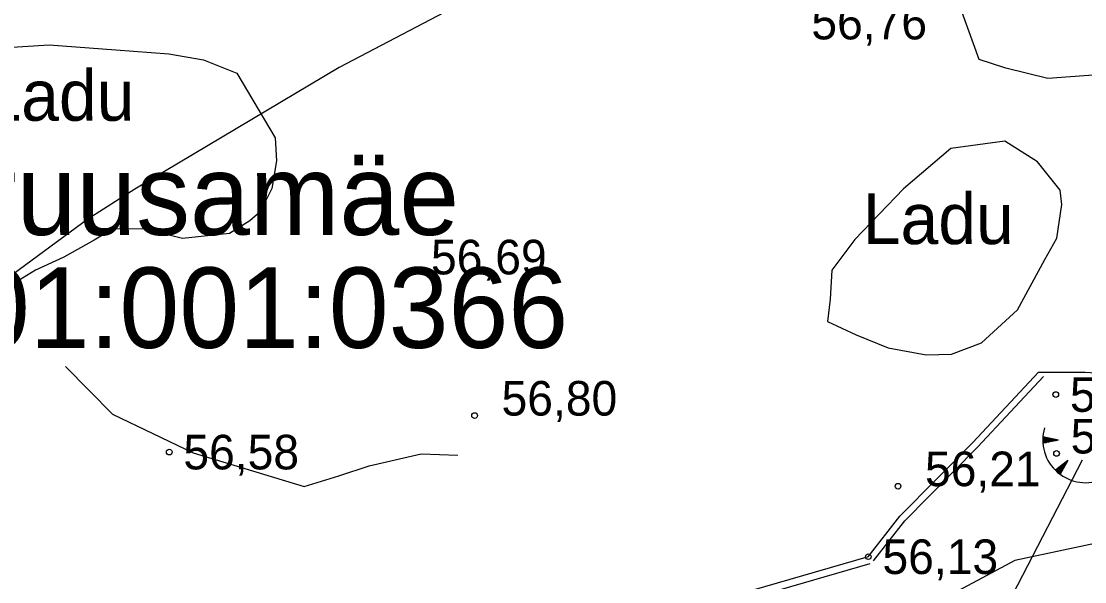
# Model space of a CAD drawing. Extents: x 532503 to 539665, y 6557663 to 6561526.
# Drawn here: x 535060.8 to 535136.1, y 6559609.5 to 6559649.2 of the extents above; entities that cross this region are included whole.
import ezdxf

# ---------------------------------------------------------------- set-up
doc = ezdxf.new("R2010")
doc.units = 0
for name, color, linetype in [('HALJASTUS', 7, 'Continuous'), ('kataster', 7, 'Continuous'), ('KORGUS-EH2000', 7, 'Continuous'), ('Lamami horisontaal_EH2000', 7, 'Continuous'), ('RELJEEF', 7, 'Continuous'), ('RELJEEF 1', 7, 'Continuous')]:
    doc.layers.add(name, color=color, linetype=linetype)

msp = doc.modelspace()

# ---------------------------------------------------------------- linework, layer by layer
at = {"layer": 'KORGUS-EH2000'}
for centre in [(535087.875, 6559631.301), (535134.055, 6559622.794), (535092.875, 6559621.301), (535071.241, 6559618.716), (535134.106, 6559618.618), (535122.875, 6559616.301), (535120.772, 6559611.306)]:
    msp.add_circle(centre, 0.2, dxfattribs=at)
at = {"layer": 'Lamami horisontaal_EH2000'}
for points in [[(535323.306, 6559653.308), (535295.148, 6559638.437), (535279.24, 6559630.884), (535263.645, 6559624.794), (535239.693, 6559618.984), (535217.96, 6559615.911), (535200.285, 6559613.418), (535182.331, 6559611.722), (535164.517, 6559610.315), (535144.61, 6559613.903), (535131.15, 6559611.033), (535111.075, 6559600.299), (535097.18, 6559594.461), (535095.706, 6559593.643), (535083.186, 6559586.279), (535081.811, 6559585.436), (535079.366, 6559583.659), (535065.471, 6559573.01), (535063.32, 6559570.91), (535060.763, 6559568.66), (535049.425, 6559557.898)], [(535096.18, 6559652.727), (535083.285, 6559645.964), (535068.809, 6559637.337), (535065.471, 6559635.2), (535048.044, 6559622.392)]]:
    msp.add_lwpolyline(points, dxfattribs=at)
at = {"layer": 'RELJEEF'}
for p, q in [((535133.132, 6559619.59), (535133.331, 6559619.749)), ((535133.133, 6559619.655), (535133.267, 6559619.762)), ((535133.133, 6559619.526), (535133.396, 6559619.737)), ((535133.134, 6559619.464), (535133.46, 6559619.724)), ((535133.136, 6559619.721), (535133.202, 6559619.774)), ((535134.253, 6559619.571), (535133.14, 6559619.786)), ((535133.137, 6559619.402), (535133.525, 6559619.712)), ((535134.253, 6559619.571), (535133.141, 6559619.353)), ((535133.161, 6559619.357), (535133.589, 6559619.7)), ((535133.267, 6559619.378), (535133.654, 6559619.687)), ((535133.373, 6559619.399), (535133.718, 6559619.675)), ((535133.479, 6559619.419), (535133.782, 6559619.662)), ((535133.585, 6559619.44), (535133.847, 6559619.65)), ((535133.691, 6559619.461), (535133.911, 6559619.637)), ((535133.797, 6559619.482), (535133.976, 6559619.625)), ((535133.903, 6559619.503), (535134.04, 6559619.612)), ((535134.009, 6559619.524), (535134.105, 6559619.6)), ((535134.115, 6559619.544), (535134.169, 6559619.587)), ((535134.917, 6559618.131), (535134.028, 6559617.427)), ((535134.075, 6559617.381), (535134.078, 6559617.467)), ((535134.123, 6559617.337), (535134.129, 6559617.507)), ((535134.172, 6559617.294), (535134.181, 6559617.548)), ((535134.221, 6559617.252), (535134.232, 6559617.589)), ((535134.269, 6559617.213), (535134.284, 6559617.63)), ((535134.318, 6559617.175), (535134.335, 6559617.67)), ((535134.917, 6559618.131), (535134.357, 6559617.145)), ((535134.368, 6559617.164), (535134.387, 6559617.711)), ((535134.421, 6559617.257), (535134.438, 6559617.752)), ((535134.474, 6559617.351), (535134.49, 6559617.793)), ((535134.528, 6559617.445), (535134.541, 6559617.834)), ((535134.581, 6559617.539), (535134.593, 6559617.874)), ((535134.634, 6559617.633), (535134.644, 6559617.915)), ((535134.687, 6559617.727), (535134.696, 6559617.956)), ((535134.741, 6559617.821), (535134.747, 6559617.997)), ((535134.794, 6559617.915), (535134.798, 6559618.037)), ((535134.847, 6559618.009), (535134.85, 6559618.078)), ((535120.772, 6559611.306), (535079.159, 6559599.303)), ((535079.298, 6559598.823), (535120.91, 6559610.826))]:
    msp.add_line(p, q, dxfattribs=at)
for points in [[(535150.822, 6559652.152), (535147.905, 6559648.913), (535144.242, 6559646.351), (535137.666, 6559645.492), (535133.494, 6559645.181), (535130.504, 6559645.909), (535128.631, 6559646.525), (535126.306, 6559652.95)], [(535150.822, 6559652.152), (535147.905, 6559648.913), (535144.242, 6559646.351), (535137.666, 6559645.492), (535133.494, 6559645.181), (535130.504, 6559645.909), (535128.631, 6559646.525), (535126.306, 6559652.95)], [(535057.487, 6559647.238), (535062.744, 6559647.56), (535067.452, 6559647.213), (535071.221, 6559646.911), (535073.67, 6559646.494), (535076.019, 6559645.549), (535078.75, 6559640.975), (535078.83, 6559639.343)], [(535057.487, 6559647.238), (535062.744, 6559647.56), (535067.452, 6559647.213), (535071.221, 6559646.911), (535073.67, 6559646.494), (535076.019, 6559645.549), (535078.75, 6559640.975), (535078.83, 6559639.343), (535078.513, 6559637.394), (535077.682, 6559635.721), (535076.962, 6559635.103), (535075.522, 6559634.204), (535072.187, 6559633.84), (535069.5, 6559634.501), (535067.278, 6559634.523), (535065.93, 6559633.719), (535063.779, 6559632.524), (535061.763, 6559631.608), (535060.222, 6559630.662)], [(535057.487, 6559647.238), (535062.744, 6559647.56), (535067.452, 6559647.213), (535071.221, 6559646.911), (535073.67, 6559646.494), (535076.019, 6559645.549), (535078.75, 6559640.975), (535078.83, 6559639.343)], [(535128.78, 6559626.447), (535131.349, 6559628.801), (535133.279, 6559632.35), (535134.119, 6559633.868), (535134.493, 6559636.254), (535134.369, 6559637.262), (535132.761, 6559639.277), (535130.433, 6559640.739), (535126.626, 6559640.226), (535123.273, 6559637.36), (535119.825, 6559633.767), (535118.183, 6559631.605), (535118.075, 6559629.536), (535117.875, 6559627.963), (535119.903, 6559627.017), (535122.183, 6559626.096), (535124.869, 6559625.605), (535126.676, 6559625.649), (535128.78, 6559626.447)], [(535078.83, 6559639.343), (535078.513, 6559637.394), (535077.682, 6559635.721), (535076.962, 6559635.103), (535075.522, 6559634.204), (535072.187, 6559633.84), (535069.5, 6559634.501), (535067.278, 6559634.523), (535065.93, 6559633.719), (535063.779, 6559632.524), (535061.763, 6559631.608), (535060.222, 6559630.662)], [(535078.83, 6559639.343), (535078.513, 6559637.394), (535077.682, 6559635.721), (535076.962, 6559635.103), (535075.522, 6559634.204), (535072.187, 6559633.84), (535069.5, 6559634.501), (535067.278, 6559634.523), (535065.93, 6559633.719), (535063.779, 6559632.524), (535061.763, 6559631.608), (535060.222, 6559630.662)], [(535132.835, 6559624.385), (535136.144, 6559624.366), (535139.99, 6559624.15), (535143.895, 6559625.522), (535145.926, 6559628.852), (535149.566, 6559633.284), (535152.159, 6559635.251), (535153.814, 6559635.52)], [(535120.772, 6559611.306), (535122.995, 6559614.174), (535128.176, 6559619.389), (535132.835, 6559624.385)], [(535121.148, 6559611.014), (535123.35, 6559613.855), (535128.516, 6559619.055), (535133.184, 6559624.061)], [(535135.913, 6559618.155), (535120.421, 6559588.218), (535119.12, 6559585.279), (535117.744, 6559582.99), (535115.453, 6559581.291), (535113.99, 6559579.696), (535113.23, 6559578.992), (535111.926, 6559578.253), (535109.546, 6559577.116), (535107.425, 6559576.43), (535105.57, 6559576.238), (535103.732, 6559576.139), (535101.903, 6559575.747), (535099.507, 6559574.862), (535096.269, 6559574.927), (535093.99, 6559575.211), (535091.101, 6559576.411), (535084.717, 6559577.343)], [(535135.913, 6559618.155), (535120.421, 6559588.218), (535119.12, 6559585.279), (535117.744, 6559582.99), (535115.453, 6559581.291), (535113.99, 6559579.696), (535113.23, 6559578.992), (535111.926, 6559578.253), (535109.546, 6559577.116), (535107.425, 6559576.43), (535105.57, 6559576.238), (535103.732, 6559576.139), (535101.903, 6559575.747), (535099.507, 6559574.862), (535096.269, 6559574.927), (535093.99, 6559575.211), (535091.101, 6559576.411), (535084.717, 6559577.343)]]:
    msp.add_lwpolyline(points, dxfattribs=at)
msp.add_arc((535136.16, 6559619.576), 3.027, 163.42341, 295.17451, dxfattribs=at)
at = {"layer": 'RELJEEF 1'}
msp.add_lwpolyline([(535063.894, 6559624.785), (535067.227, 6559621.404), (535072.936, 6559618.672), (535080.797, 6559616.269), (535083.261, 6559617.041), (535085.4, 6559617.742), (535089.09, 6559618.604), (535091.689, 6559618.506)], dxfattribs=at)

# ---------------------------------------------------------------- texts
at = {"layer": 'HALJASTUS'}
for p in [(535058.071, 6559642.181), (535120.373, 6559633.445)]:
    msp.add_text('Ladu', height=3.6, dxfattribs=at).set_placement(p)
at = {"layer": 'kataster'}
for s, p in [('Kruusamäe', (535052.801, 6559634.094)), ('31701:001:0366', (535044.401, 6559626.094))]:
    msp.add_text(s, height=5.7, dxfattribs=at).set_placement(p)
at = {"layer": 'KORGUS-EH2000'}
for s, p in [('56,76 ', (535116.735, 6559647.944)), (' 56,69', (535088.875, 6559631.301)), (' 56,80', (535093.875, 6559621.301)), ('56,04 ', (535135.055, 6559621.569)), ('53,75', (535135.106, 6559618.618)), ('56,58 ', (535072.241, 6559617.491)), (' 56,21', (535123.875, 6559616.301)), ('56,13 ', (535121.772, 6559610.081))]:
    msp.add_text(s, height=2.45, dxfattribs=at).set_placement(p)

doc.saveas('drawing.dxf')
